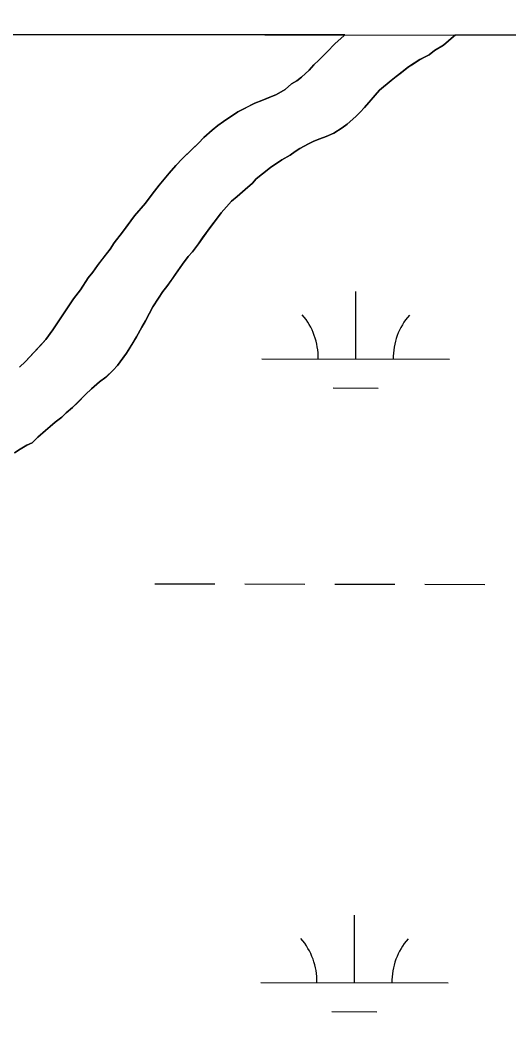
# Model space of a CAD drawing. Extents: x 3219052 to 3256913, y 800770 to 826146.
# Drawn here: x 3229831 to 3230092, y 823831 to 824370 of the extents above; entities that cross this region are included whole.
import ezdxf

# ---------------------------------------------------------------- set-up
doc = ezdxf.new("R2010")
doc.units = 0
for name, color, linetype in [('V-GRID-FRAM', 7, 'Continuous'), ('V-SITE-VEGE', 7, 'Continuous'), ('V-TOPO-SHOR', 7, 'Continuous'), ('V-WETL-SWMP', 7, 'Continuous')]:
    doc.layers.add(name, color=color, linetype=linetype)

msp = doc.modelspace()

# ---------------------------------------------------------------- linework, layer by layer
at = {"layer": 'V-GRID-FRAM'}
msp.add_lwpolyline([(3223248.62, 824370.11), (3254658.46, 824333.57), (3254645.23, 806146.92), (3223219.52, 806183.49), (3223248.62, 824370.11)], dxfattribs=at)
at = {"layer": 'V-SITE-VEGE'}
for p, q in [((3230004.45, 824362.25), (3228934.53, 824363.5)), ((3230003.98, 824361.86), (3230004.45, 824362.25)), ((3230063.24, 824362.19), (3230062.45, 824361.47)), ((3232160.4, 824359.75), (3230063.24, 824362.19)), ((3229994.85, 824353.08), (3229999.22, 824357.67)), ((3229999.22, 824357.67), (3230003.98, 824361.86)), ((3230057.1, 824356.87), (3230052.33, 824353.88)), ((3230062.45, 824361.47), (3230057.1, 824356.87)), ((3229990.5, 824348.89), (3229994.85, 824353.08)), ((3230049.36, 824351.68), (3230044.39, 824349.08)), ((3230052.33, 824353.88), (3230049.36, 824351.68)), ((3229985.34, 824343.5), (3229987.92, 824346.3)), ((3229987.92, 824346.3), (3229990.5, 824348.89)), ((3230044.39, 824349.08), (3230038.44, 824345.27)), ((3229981.38, 824339.71), (3229985.34, 824343.5)), ((3230038.44, 824345.27), (3230029.12, 824337.88)), ((3229972.65, 824333.12), (3229976.02, 824336.11)), ((3229976.02, 824336.11), (3229978.8, 824337.71)), ((3229978.8, 824337.71), (3229981.38, 824339.71)), ((3230029.12, 824337.88), (3230022.97, 824332.89)), ((3229960.14, 824327.3), (3229968.08, 824330.52)), ((3229968.08, 824330.52), (3229972.65, 824333.12)), ((3230022.97, 824332.89), (3230014.85, 824323.51)), ((3229947.43, 824321.29), (3229956.36, 824325.9)), ((3229956.36, 824325.9), (3229960.14, 824327.3)), ((3229939.69, 824316.1), (3229947.43, 824321.29)), ((3230012.67, 824321.12), (3230010.29, 824318.72)), ((3230014.85, 824323.51), (3230012.67, 824321.12)), ((3229933.74, 824311.5), (3229936.71, 824313.9)), ((3229936.71, 824313.9), (3229939.69, 824316.1)), ((3230005.73, 824314.73), (3230002.95, 824312.73)), ((3230010.29, 824318.72), (3230005.73, 824314.73)), ((3229929.18, 824307.51), (3229933.74, 824311.5)), ((3229998.58, 824309.93), (3229994.41, 824308.13)), ((3230002.95, 824312.73), (3229998.58, 824309.93)), ((3229917.88, 824296.33), (3229926.4, 824304.51)), ((3229926.4, 824304.51), (3229929.18, 824307.51)), ((3229985.08, 824304.12), (3229980.51, 824301.72)), ((3229987.86, 824305.52), (3229985.08, 824304.12)), ((3229991.04, 824306.93), (3229987.86, 824305.52)), ((3229994.41, 824308.13), (3229991.04, 824306.93)), ((3229975.35, 824298.12), (3229970.79, 824295.72)), ((3229977.93, 824300.12), (3229975.35, 824298.12)), ((3229980.51, 824301.72), (3229977.93, 824300.12)), ((3229910.75, 824288.55), (3229914.31, 824292.54)), ((3229914.31, 824292.54), (3229917.88, 824296.33)), ((3229970.79, 824295.72), (3229964.84, 824291.52)), ((3229905.4, 824282.17), (3229910.75, 824288.55)), ((3229964.84, 824291.52), (3229957.1, 824285.52)), ((3229901.64, 824277.38), (3229905.4, 824282.17)), ((3229955.12, 824283.13), (3229951.35, 824279.74)), ((3229957.1, 824285.52), (3229955.12, 824283.13)), ((3229898.07, 824272.59), (3229901.64, 824277.38)), ((3229946.99, 824276.14), (3229944.01, 824273.55)), ((3229951.35, 824279.74), (3229946.99, 824276.14)), ((3229892.33, 824265.81), (3229898.07, 824272.59)), ((3229941.24, 824270.55), (3229938.47, 824267.36)), ((3229944.01, 824273.55), (3229941.24, 824270.55)), ((3229885.79, 824257.04), (3229892.33, 824265.81)), ((3229938.47, 824267.36), (3229936.48, 824264.77)), ((3229936.48, 824264.77), (3229931.54, 824258.19)), ((3229881.44, 824251.46), (3229885.79, 824257.04)), ((3229931.54, 824258.19), (3229926.39, 824250.81)), ((3229879.26, 824248.07), (3229881.44, 824251.46)), ((3229926.39, 824250.81), (3229923.22, 824246.63)), ((3229872.53, 824239.29), (3229879.26, 824248.07)), ((3229920.84, 824244.03), (3229917.87, 824240.04)), ((3229923.22, 824246.63), (3229920.84, 824244.03)), ((3229869.95, 824235.7), (3229872.53, 824239.29)), ((3229917.87, 824240.04), (3229909.56, 824228.08)), ((3229867.58, 824232.71), (3229869.95, 824235.7)), ((3229863.42, 824226.33), (3229867.58, 824232.71)), ((3229909.56, 824228.08), (3229907.38, 824225.48)), ((3229859.66, 824221.54), (3229863.42, 824226.33)), ((3229907.38, 824225.48), (3229902.04, 824217.32)), ((3229848.78, 824205), (3229859.66, 824221.54)), ((3229902.04, 824217.32), (3229898.09, 824209.74)), ((3229896.11, 824206.35), (3229893.34, 824201.17)), ((3229898.09, 824209.74), (3229896.11, 824206.35)), ((3229845.02, 824199.81), (3229848.78, 824205)), ((3229893.34, 824201.17), (3229888, 824192.6)), ((3229834.12, 824188.04), (3229845.02, 824199.81)), ((3229888, 824192.6), (3229883.25, 824186.02)), ((3229830.95, 824185.05), (3229834.12, 824188.04)), ((3229883.25, 824186.02), (3229880.87, 824183.43)), ((3229876.91, 824179.64), (3229873.54, 824177.23)), ((3229880.87, 824183.43), (3229876.91, 824179.64)), ((3229869.37, 824173.44), (3229866.2, 824170.45)), ((3229873.54, 824177.23), (3229869.37, 824173.44)), ((3229866.2, 824170.45), (3229859.26, 824163.46)), ((3229859.26, 824163.46), (3229855.89, 824160.67)), ((3229853.51, 824158.47), (3229849.94, 824155.68)), ((3229855.89, 824160.67), (3229853.51, 824158.47)), ((3229849.94, 824155.68), (3229840.62, 824147.69)), ((3229840.62, 824147.69), (3229837.65, 824144.69)), ((3229831.3, 824141.29), (3229828.32, 824139.29)), ((3229834.87, 824143.49), (3229831.3, 824141.29)), ((3229837.65, 824144.69), (3229834.87, 824143.49))]:
    msp.add_line(p, q, dxfattribs=at)
at = {"layer": 'V-TOPO-SHOR'}
for points in [[(3229828.32, 824139.29), (3229831.3, 824141.29), (3229834.87, 824143.49), (3229837.65, 824144.69), (3229840.62, 824147.69), (3229844.78, 824151.28), (3229849.94, 824155.68), (3229853.51, 824158.47), (3229855.89, 824160.67), (3229859.26, 824163.46), (3229862.04, 824166.26), (3229866.2, 824170.45), (3229869.37, 824173.44), (3229873.54, 824177.24), (3229876.91, 824179.64), (3229880.87, 824183.43), (3229883.25, 824186.02), (3229886.02, 824189.81), (3229888, 824192.6), (3229890.97, 824197.39), (3229893.34, 824201.17), (3229896.11, 824206.35), (3229898.09, 824209.74), (3229900.26, 824213.93), (3229902.04, 824217.32), (3229905.01, 824221.9), (3229907.38, 824225.49), (3229909.56, 824228.08), (3229912.33, 824232.07), (3229914.11, 824234.66), (3229917.87, 824240.04), (3229920.84, 824244.03), (3229923.22, 824246.63), (3229926.39, 824250.81), (3229928.57, 824254), (3229931.54, 824258.19), (3229933.52, 824260.78), (3229936.48, 824264.77), (3229938.47, 824267.36), (3229941.24, 824270.55), (3229944.01, 824273.55), (3229946.99, 824276.14), (3229951.35, 824279.74), (3229955.12, 824283.13), (3229957.1, 824285.52), (3229960.47, 824288.12), (3229964.84, 824291.52), (3229970.79, 824295.72), (3229975.35, 824298.12), (3229977.93, 824300.12), (3229980.51, 824301.72), (3229985.08, 824304.12), (3229987.86, 824305.52), (3229991.04, 824306.93), (3229994.41, 824308.13), (3229998.58, 824309.93), (3230002.95, 824312.73), (3230005.73, 824314.73), (3230010.29, 824318.72), (3230012.67, 824321.12), (3230014.85, 824323.51), (3230018.41, 824327.7), (3230020.59, 824330.1), (3230022.97, 824332.89), (3230029.12, 824337.88), (3230031.9, 824340.08), (3230034.67, 824342.28), (3230038.44, 824345.28), (3230041.02, 824346.88), (3230044.39, 824349.08), (3230049.36, 824351.68), (3230052.33, 824353.88), (3230057.1, 824356.88), (3230062.45, 824361.47), (3230063.23, 824362.19)], [(3230004.45, 824362.25), (3230003.98, 824361.86), (3229999.22, 824357.67), (3229994.85, 824353.08), (3229990.5, 824348.89), (3229987.92, 824346.3), (3229985.34, 824343.5), (3229981.38, 824339.71), (3229978.8, 824337.71), (3229976.02, 824336.11), (3229972.65, 824333.12), (3229968.08, 824330.51), (3229963.52, 824328.71), (3229960.14, 824327.3), (3229956.36, 824325.9), (3229951, 824323.1), (3229947.43, 824321.29), (3229944.25, 824319.09), (3229939.69, 824316.1), (3229936.71, 824313.9), (3229933.74, 824311.5), (3229929.18, 824307.51), (3229926.4, 824304.51), (3229923.23, 824301.52), (3229917.88, 824296.33), (3229914.31, 824292.54), (3229910.75, 824288.55), (3229905.4, 824282.17), (3229901.64, 824277.38), (3229898.07, 824272.59), (3229892.33, 824265.81), (3229888.96, 824261.23), (3229885.79, 824257.04), (3229881.44, 824251.46), (3229879.26, 824248.07), (3229874.51, 824241.88), (3229872.53, 824239.29), (3229869.95, 824235.7), (3229867.58, 824232.71), (3229863.42, 824226.33), (3229859.66, 824221.54), (3229854.71, 824213.97), (3229851.55, 824209.18), (3229848.78, 824205), (3229845.02, 824199.81), (3229842.04, 824196.62), (3229838.87, 824193.23), (3229834.12, 824188.04), (3229830.95, 824185.05)]]:
    msp.add_lwpolyline(points, dxfattribs=at)
at = {"layer": 'V-WETL-SWMP'}
for p, q in [((3230004.45, 824362.25), (3228934.53, 824363.5)), ((3230003.98, 824361.86), (3230004.45, 824362.25)), ((3230063.25, 824362.19), (3230062.45, 824361.46)), ((3232160.39, 824359.75), (3230063.25, 824362.19)), ((3229994.86, 824353.08), (3229999.22, 824357.67)), ((3229999.22, 824357.67), (3230003.98, 824361.86)), ((3230057.1, 824356.87), (3230052.33, 824353.87)), ((3230062.45, 824361.46), (3230057.1, 824356.87)), ((3229990.5, 824348.89), (3229994.86, 824353.08)), ((3230049.36, 824351.67), (3230044.39, 824349.07)), ((3230052.33, 824353.87), (3230049.36, 824351.67)), ((3229985.34, 824343.5), (3229987.92, 824346.3)), ((3229987.92, 824346.3), (3229990.5, 824348.89)), ((3230044.39, 824349.07), (3230038.44, 824345.27)), ((3229981.38, 824339.71), (3229985.34, 824343.5)), ((3230038.44, 824345.27), (3230029.12, 824337.88)), ((3229972.65, 824333.12), (3229976.02, 824336.11)), ((3229976.02, 824336.11), (3229978.8, 824337.71)), ((3229978.8, 824337.71), (3229981.38, 824339.71)), ((3230029.12, 824337.88), (3230022.97, 824332.89)), ((3229960.14, 824327.31), (3229968.08, 824330.51)), ((3229968.08, 824330.51), (3229972.65, 824333.12)), ((3230022.97, 824332.89), (3230014.85, 824323.51)), ((3229947.43, 824321.29), (3229956.36, 824325.9)), ((3229956.36, 824325.9), (3229960.14, 824327.31)), ((3229939.69, 824316.1), (3229947.43, 824321.29)), ((3230012.67, 824321.12), (3230010.29, 824318.72)), ((3230014.85, 824323.51), (3230012.67, 824321.12)), ((3229933.74, 824311.5), (3229936.71, 824313.9)), ((3229936.71, 824313.9), (3229939.69, 824316.1)), ((3230005.73, 824314.73), (3230002.95, 824312.73)), ((3230010.29, 824318.72), (3230005.73, 824314.73)), ((3229929.18, 824307.51), (3229933.74, 824311.5)), ((3229998.58, 824309.93), (3229994.41, 824308.13)), ((3230002.95, 824312.73), (3229998.58, 824309.93)), ((3229917.88, 824296.33), (3229926.4, 824304.52)), ((3229926.4, 824304.52), (3229929.18, 824307.51)), ((3229985.08, 824304.12), (3229980.51, 824301.71)), ((3229987.86, 824305.52), (3229985.08, 824304.12)), ((3229991.04, 824306.92), (3229987.86, 824305.52)), ((3229994.41, 824308.13), (3229991.04, 824306.92)), ((3229975.35, 824298.12), (3229970.79, 824295.71)), ((3229977.93, 824300.11), (3229975.35, 824298.12)), ((3229980.51, 824301.71), (3229977.93, 824300.11)), ((3229910.75, 824288.55), (3229914.31, 824292.54)), ((3229914.31, 824292.54), (3229917.88, 824296.33)), ((3229970.79, 824295.71), (3229964.83, 824291.52)), ((3229905.4, 824282.17), (3229910.75, 824288.55)), ((3229964.83, 824291.52), (3229957.1, 824285.52)), ((3229901.64, 824277.38), (3229905.4, 824282.17)), ((3229955.12, 824283.13), (3229951.35, 824279.73)), ((3229957.1, 824285.52), (3229955.12, 824283.13)), ((3229898.07, 824272.59), (3229901.64, 824277.38)), ((3229946.99, 824276.14), (3229944.01, 824273.54)), ((3229951.35, 824279.73), (3229946.99, 824276.14)), ((3229892.33, 824265.81), (3229898.07, 824272.59)), ((3229941.24, 824270.55), (3229938.46, 824267.36)), ((3229944.01, 824273.54), (3229941.24, 824270.55)), ((3229885.79, 824257.04), (3229892.33, 824265.81)), ((3229938.46, 824267.36), (3229936.48, 824264.77)), ((3229936.48, 824264.77), (3229931.53, 824258.19)), ((3229881.44, 824251.45), (3229885.79, 824257.04)), ((3229931.53, 824258.19), (3229926.39, 824250.81)), ((3229879.26, 824248.07), (3229881.44, 824251.45)), ((3229926.39, 824250.81), (3229923.22, 824246.62)), ((3229872.53, 824239.29), (3229879.26, 824248.07)), ((3229920.84, 824244.03), (3229917.87, 824240.04)), ((3229923.22, 824246.62), (3229920.84, 824244.03)), ((3229869.95, 824235.7), (3229872.53, 824239.29)), ((3229917.87, 824240.04), (3229909.56, 824228.08)), ((3229867.58, 824232.71), (3229869.95, 824235.7)), ((3229863.42, 824226.33), (3229867.58, 824232.71)), ((3229909.56, 824228.08), (3229907.38, 824225.48)), ((3229859.66, 824221.54), (3229863.42, 824226.33)), ((3229907.38, 824225.48), (3229902.04, 824217.31)), ((3230010.26, 824189.4), (3230010.33, 824225.4)), ((3229848.78, 824205), (3229859.66, 824221.54)), ((3229902.04, 824217.31), (3229898.09, 824209.74)), ((3229896.11, 824206.35), (3229893.34, 824201.17)), ((3229898.09, 824209.74), (3229896.11, 824206.35)), ((3229845.02, 824199.81), (3229848.78, 824205)), ((3229893.34, 824201.17), (3229888, 824192.6)), ((3229834.12, 824188.04), (3229845.02, 824199.81)), ((3229888, 824192.6), (3229883.25, 824186.02)), ((3229830.95, 824185.05), (3229834.12, 824188.04)), ((3229883.25, 824186.02), (3229880.87, 824183.43)), ((3229960.26, 824189.5), (3230060.26, 824189.29)), ((3229876.91, 824179.63), (3229873.54, 824177.23)), ((3229880.87, 824183.43), (3229876.91, 824179.63)), ((3229869.37, 824173.44), (3229866.2, 824170.45)), ((3229873.54, 824177.23), (3229869.37, 824173.44)), ((3229998.22, 824173.99), (3230022.22, 824173.94)), ((3229866.2, 824170.45), (3229859.26, 824163.46)), ((3229859.26, 824163.46), (3229855.89, 824160.67)), ((3229853.51, 824158.47), (3229849.94, 824155.67)), ((3229855.89, 824160.67), (3229853.51, 824158.47)), ((3229849.94, 824155.67), (3229840.62, 824147.68)), ((3229840.62, 824147.68), (3229837.65, 824144.69)), ((3229834.87, 824143.49), (3229831.29, 824141.29)), ((3229837.65, 824144.69), (3229834.87, 824143.49)), ((3229903.16, 824069.55), (3229935.16, 824069.49)), ((3229951.16, 824069.45), (3229983.16, 824069.38)), ((3229999.16, 824069.35), (3230031.16, 824069.28)), ((3230047.16, 824069.25), (3230079.16, 824069.18)), ((3230009.56, 823856.73), (3230009.63, 823892.73)), ((3229959.56, 823856.83), (3230059.56, 823856.62)), ((3229997.53, 823841.32), (3230021.53, 823841.27))]:
    msp.add_line(p, q, dxfattribs=at)
for centre, start, end in [((3229955.01, 824189.99), 359.1081, 40.6518), ((3230065.5, 824189.76), 139.1081, 180.6517), ((3229954.32, 823857.32), 359.1081, 40.6518), ((3230064.8, 823857.08), 139.1081, 180.6517)]:
    msp.add_arc(centre, 35.25, start, end, dxfattribs=at)

doc.saveas('drawing.dxf')
